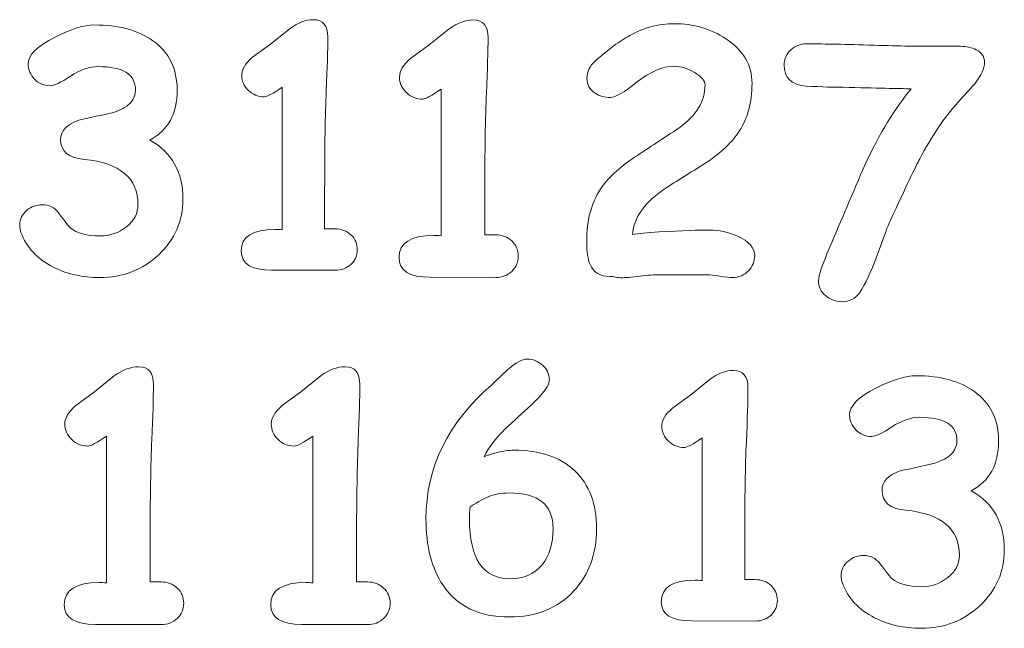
# Model space of a CAD drawing. Header units: millimetres. Extents: x -811 to 1340, y -192 to 870.
# Tile 556 of 656: x 494 to 552, y 373 to 408. Entities that reach past the tile are written whole.
import ezdxf

# ---------------------------------------------------------------- set-up
doc = ezdxf.new("R2010")
doc.units = ezdxf.units.MM
doc.header["$MEASUREMENT"] = 0
doc.layers.add('layer 1', color=7, linetype='Continuous')

msp = doc.modelspace()

# ---------------------------------------------------------------- linework, layer by layer
at = {"layer": 'layer 1', "color": 175, "lineweight": 9}
for points, knots in [([(512.8686, 393.8195), (512.8686, 393.8195), (509.1585, 393.8291), (509.1585, 393.8291), (509.1585, 393.8291), (507.9812, 393.8291), (507.3911, 394.1991), (507.3911, 394.9425), (507.3911, 394.9425), (507.3911, 395.7752), (508.0483, 396.1931), (509.3625, 396.1931), (509.3625, 396.1931), (509.487, 396.1931), (509.6242, 396.1898), (509.7741, 396.1835), (509.7741, 396.1835), (509.7741, 396.1835), (509.7741, 404.4746), (509.7741, 404.4746), (509.7741, 404.4746), (509.2319, 404.1014), (508.8809, 403.9131), (508.7182, 403.9131), (508.7182, 403.9131), (508.3705, 403.9131), (508.0675, 404.0375), (507.809, 404.2863), (507.809, 404.2863), (507.5507, 404.5351), (507.4198, 404.8256), (507.4198, 405.1573), (507.4198, 405.1573), (507.4198, 405.4987), (507.6272, 405.8495), (508.0452, 406.2132), (508.0452, 406.2132), (508.0452, 406.2132), (509.1011, 406.9788), (509.1011, 406.9788), (509.1011, 406.9788), (509.1011, 406.9788), (510.2399, 407.8944), (510.2399, 407.8944), (510.2399, 407.8944), (510.7057, 408.2293), (511.1586, 408.3984), (511.5957, 408.3984), (511.5957, 408.3984), (512.1539, 408.3984), (512.4347, 408.0635), (512.4347, 407.3904), (512.4347, 407.3904), (512.4347, 406.6471), (512.4028, 405.6039), (512.3422, 404.2577), (512.3422, 404.2577), (512.2816, 402.9115), (512.2496, 400.9909), (512.2496, 398.4931), (512.2496, 398.4931), (512.2496, 398.4931), (512.2496, 396.2314), (512.2496, 396.2314), (512.2496, 396.2314), (512.2496, 396.2314), (512.8653, 396.2314), (512.8653, 396.2314), (512.8653, 396.2314), (513.229, 396.2314), (513.5321, 396.1165), (513.7777, 395.8868), (513.7777, 395.8868), (514.0234, 395.6538), (514.1477, 395.3667), (514.1477, 395.0255), (514.1477, 395.0255), (514.1477, 394.6841), (514.0234, 394.397), (513.7777, 394.1642), (513.7777, 394.1642), (513.5321, 393.9345), (513.229, 393.8195), (512.8686, 393.8195)], [0, 0, 0, 0, 0.0454545, 0.0454545, 0.0454545, 0.0454545, 0.0909091, 0.0909091, 0.0909091, 0.0909091, 0.1363636, 0.1363636, 0.1363636, 0.1363636, 0.1818182, 0.1818182, 0.1818182, 0.1818182, 0.2272727, 0.2272727, 0.2272727, 0.2272727, 0.2727273, 0.2727273, 0.2727273, 0.2727273, 0.3181818, 0.3181818, 0.3181818, 0.3181818, 0.3636364, 0.3636364, 0.3636364, 0.3636364, 0.4090909, 0.4090909, 0.4090909, 0.4090909, 0.4545455, 0.4545455, 0.4545455, 0.4545455, 0.5, 0.5, 0.5, 0.5, 0.5454545, 0.5454545, 0.5454545, 0.5454545, 0.5909091, 0.5909091, 0.5909091, 0.5909091, 0.6363636, 0.6363636, 0.6363636, 0.6363636, 0.6818182, 0.6818182, 0.6818182, 0.6818182, 0.7272727, 0.7272727, 0.7272727, 0.7272727, 0.7727273, 0.7727273, 0.7727273, 0.7727273, 0.8181818, 0.8181818, 0.8181818, 0.8181818, 0.8636364, 0.8636364, 0.8636364, 0.8636364, 0.9090909, 0.9090909, 0.9090909, 0.9090909, 1, 1, 1, 1]), ([(522.2085, 393.4032), (522.2085, 393.4032), (518.3953, 393.4132), (518.3953, 393.4132), (518.3953, 393.4132), (517.1854, 393.4132), (516.5788, 393.7934), (516.5788, 394.5574), (516.5788, 394.5574), (516.5788, 395.4132), (517.2543, 395.8428), (518.6051, 395.8428), (518.6051, 395.8428), (518.733, 395.8428), (518.874, 395.8393), (519.0281, 395.8328), (519.0281, 395.8328), (519.0281, 395.8328), (519.0281, 404.3542), (519.0281, 404.3542), (519.0281, 404.3542), (518.4708, 403.9706), (518.11, 403.7772), (517.9429, 403.7772), (517.9429, 403.7772), (517.5855, 403.7772), (517.274, 403.905), (517.0084, 404.1607), (517.0084, 404.1607), (516.7429, 404.4164), (516.6084, 404.7149), (516.6084, 405.0559), (516.6084, 405.0559), (516.6084, 405.4067), (516.8216, 405.7673), (517.2511, 406.1411), (517.2511, 406.1411), (517.2511, 406.1411), (518.3363, 406.928), (518.3363, 406.928), (518.3363, 406.928), (518.3363, 406.928), (519.5067, 407.869), (519.5067, 407.869), (519.5067, 407.869), (519.9855, 408.2132), (520.451, 408.387), (520.9002, 408.387), (520.9002, 408.387), (521.474, 408.387), (521.7625, 408.0428), (521.7625, 407.351), (521.7625, 407.351), (521.7625, 406.587), (521.7297, 405.5148), (521.6674, 404.1313), (521.6674, 404.1313), (521.6052, 402.7477), (521.5723, 400.7738), (521.5723, 398.2067), (521.5723, 398.2067), (521.5723, 398.2067), (521.5723, 395.8821), (521.5723, 395.8821), (521.5723, 395.8821), (521.5723, 395.8821), (522.2051, 395.8821), (522.2051, 395.8821), (522.2051, 395.8821), (522.5789, 395.8821), (522.8904, 395.7641), (523.1429, 395.528), (523.1429, 395.528), (523.3953, 395.2885), (523.5231, 394.9934), (523.5231, 394.6427), (523.5231, 394.6427), (523.5231, 394.2919), (523.3953, 393.9968), (523.1429, 393.7575), (523.1429, 393.7575), (522.8904, 393.5214), (522.5789, 393.4032), (522.2085, 393.4032)], [0, 0, 0, 0, 0.0454545, 0.0454545, 0.0454545, 0.0454545, 0.0909091, 0.0909091, 0.0909091, 0.0909091, 0.1363636, 0.1363636, 0.1363636, 0.1363636, 0.1818182, 0.1818182, 0.1818182, 0.1818182, 0.2272727, 0.2272727, 0.2272727, 0.2272727, 0.2727273, 0.2727273, 0.2727273, 0.2727273, 0.3181818, 0.3181818, 0.3181818, 0.3181818, 0.3636364, 0.3636364, 0.3636364, 0.3636364, 0.4090909, 0.4090909, 0.4090909, 0.4090909, 0.4545455, 0.4545455, 0.4545455, 0.4545455, 0.5, 0.5, 0.5, 0.5, 0.5454545, 0.5454545, 0.5454545, 0.5454545, 0.5909091, 0.5909091, 0.5909091, 0.5909091, 0.6363636, 0.6363636, 0.6363636, 0.6363636, 0.6818182, 0.6818182, 0.6818182, 0.6818182, 0.7272727, 0.7272727, 0.7272727, 0.7272727, 0.7727273, 0.7727273, 0.7727273, 0.7727273, 0.8181818, 0.8181818, 0.8181818, 0.8181818, 0.8636364, 0.8636364, 0.8636364, 0.8636364, 0.9090909, 0.9090909, 0.9090909, 0.9090909, 1, 1, 1, 1]), ([(535.9986, 393.3935), (535.8412, 393.3935), (535.5922, 393.4197), (535.2543, 393.4754), (535.2543, 393.4754), (534.9199, 393.5279), (534.6773, 393.5541), (534.5299, 393.5541), (534.5299, 393.5541), (534.5299, 393.5541), (531.7068, 393.564), (531.7068, 393.564), (531.7068, 393.564), (531.461, 393.564), (531.0937, 393.5344), (530.6019, 393.4754), (530.6019, 393.4754), (530.1068, 393.4164), (529.7363, 393.387), (529.4871, 393.387), (529.4871, 393.387), (529.4151, 393.387), (529.3133, 393.4), (529.179, 393.4263), (529.179, 393.4263), (529.0445, 393.4525), (528.9429, 393.4624), (528.8707, 393.4624), (528.8707, 393.4624), (528.2937, 393.4624), (527.9035, 393.6985), (527.7002, 394.164), (527.7002, 394.164), (527.5724, 394.459), (527.5068, 394.9148), (527.5068, 395.528), (527.5068, 395.528), (527.5068, 396.7246), (527.7723, 397.7279), (528.3035, 398.5344), (528.3035, 398.5344), (528.7134, 399.1542), (529.3757, 399.7772), (530.2937, 400.3968), (530.2937, 400.3968), (531.1592, 400.9673), (532.0183, 401.5345), (532.8774, 402.0951), (532.8774, 402.0951), (533.8904, 402.8329), (534.3954, 403.6689), (534.3954, 404.6034), (534.3954, 404.6034), (534.3954, 404.846), (534.192, 405.0887), (533.7888, 405.328), (533.7888, 405.328), (533.3855, 405.5673), (532.992, 405.6886), (532.6085, 405.6886), (532.6085, 405.6886), (531.9297, 405.6886), (531.2117, 405.387), (530.451, 404.7805), (530.451, 404.7805), (529.6937, 404.1739), (529.1723, 403.8723), (528.8904, 403.8723), (528.8904, 403.8723), (528.5495, 403.8723), (528.2544, 403.9542), (527.9987, 404.1214), (527.9987, 404.1214), (527.6772, 404.328), (527.5166, 404.6132), (527.5166, 404.9772), (527.5166, 404.9772), (527.5166, 405.3674), (527.6772, 405.705), (527.9987, 405.987), (527.9987, 405.987), (528.7724, 406.6722), (529.4477, 407.1706), (530.0249, 407.4853), (530.0249, 407.4853), (530.8576, 407.9412), (531.7167, 408.1673), (532.6085, 408.1673), (532.6085, 408.1673), (533.7166, 408.1673), (534.7167, 407.8755), (535.6052, 407.292), (535.6052, 407.292), (536.6249, 406.6264), (537.1331, 405.7576), (537.1331, 404.6821), (537.1331, 404.6821), (537.1331, 403.5936), (536.8839, 402.6656), (536.3823, 401.9051), (536.3823, 401.9051), (535.9921, 401.2952), (535.3758, 400.705), (534.5299, 400.1279), (534.5299, 400.1279), (533.7298, 399.6231), (532.9297, 399.1181), (532.1298, 398.6198), (532.1298, 398.6198), (530.9134, 397.8262), (530.2576, 396.9213), (530.1691, 395.9018), (530.1691, 395.9018), (530.52, 395.9476), (531.0412, 395.9967), (531.7265, 396.0557), (531.7265, 396.0557), (533.0904, 396.1247), (534.0675, 396.1608), (534.6544, 396.1608), (534.6544, 396.1608), (535.2052, 396.1608), (535.7495, 396.0427), (536.2872, 395.8067), (536.2872, 395.8067), (536.9528, 395.5116), (537.2872, 395.1311), (537.2872, 394.6722), (537.2872, 394.6722), (537.2872, 394.3378), (537.1692, 394.0459), (536.9331, 393.7968), (536.9331, 393.7968), (536.6806, 393.5279), (536.3724, 393.3935), (535.9986, 393.3935)], [0, 0, 0, 0, 0.0285714, 0.0285714, 0.0285714, 0.0285714, 0.0571429, 0.0571429, 0.0571429, 0.0571429, 0.0857143, 0.0857143, 0.0857143, 0.0857143, 0.1142857, 0.1142857, 0.1142857, 0.1142857, 0.1428571, 0.1428571, 0.1428571, 0.1428571, 0.1714286, 0.1714286, 0.1714286, 0.1714286, 0.2, 0.2, 0.2, 0.2, 0.2285714, 0.2285714, 0.2285714, 0.2285714, 0.2571429, 0.2571429, 0.2571429, 0.2571429, 0.2857143, 0.2857143, 0.2857143, 0.2857143, 0.3142857, 0.3142857, 0.3142857, 0.3142857, 0.3428571, 0.3428571, 0.3428571, 0.3428571, 0.3714286, 0.3714286, 0.3714286, 0.3714286, 0.4, 0.4, 0.4, 0.4, 0.4285714, 0.4285714, 0.4285714, 0.4285714, 0.4571429, 0.4571429, 0.4571429, 0.4571429, 0.4857143, 0.4857143, 0.4857143, 0.4857143, 0.5142857, 0.5142857, 0.5142857, 0.5142857, 0.5428571, 0.5428571, 0.5428571, 0.5428571, 0.5714286, 0.5714286, 0.5714286, 0.5714286, 0.6, 0.6, 0.6, 0.6, 0.6285714, 0.6285714, 0.6285714, 0.6285714, 0.6571429, 0.6571429, 0.6571429, 0.6571429, 0.6857143, 0.6857143, 0.6857143, 0.6857143, 0.7142857, 0.7142857, 0.7142857, 0.7142857, 0.7428571, 0.7428571, 0.7428571, 0.7428571, 0.7714286, 0.7714286, 0.7714286, 0.7714286, 0.8, 0.8, 0.8, 0.8, 0.8285714, 0.8285714, 0.8285714, 0.8285714, 0.8571429, 0.8571429, 0.8571429, 0.8571429, 0.8857143, 0.8857143, 0.8857143, 0.8857143, 0.9142857, 0.9142857, 0.9142857, 0.9142857, 0.9428571, 0.9428571, 0.9428571, 0.9428571, 1, 1, 1, 1]), ([(502.0732, 401.3994), (503.3557, 400.6815), (503.9968, 399.5362), (503.9968, 397.9604), (503.9968, 397.9604), (503.9968, 396.6874), (503.5279, 395.6092), (502.5869, 394.7256), (502.5869, 394.7256), (501.6458, 393.842), (500.5005, 393.3984), (499.1575, 393.3984), (499.1575, 393.3984), (498.1526, 393.3984), (497.2498, 393.5995), (496.4459, 394.0046), (496.4459, 394.0046), (495.5175, 394.4799), (494.8923, 395.153), (494.5669, 396.024), (494.5669, 396.024), (494.519, 396.1548), (494.4935, 396.2951), (494.4935, 396.4451), (494.4935, 396.4451), (494.4935, 396.7928), (494.6338, 397.0831), (494.9146, 397.3128), (494.9146, 397.3128), (495.1763, 397.5265), (495.476, 397.6318), (495.8111, 397.6318), (495.8111, 397.6318), (496.2034, 397.6318), (496.5193, 397.4755), (496.7553, 397.166), (496.7553, 397.166), (497.1541, 396.63), (497.3838, 396.3366), (497.4475, 396.2855), (497.4475, 396.2855), (497.8335, 395.9761), (498.4014, 395.8198), (499.1575, 395.8198), (499.1575, 395.8198), (499.7476, 395.8198), (500.2677, 395.9984), (500.7143, 396.3526), (500.7143, 396.3526), (501.1577, 396.7066), (501.381, 397.1342), (501.381, 397.635), (501.381, 397.635), (501.381, 399.1854), (500.3378, 400.0659), (498.2514, 400.2701), (498.2514, 400.2701), (497.3358, 400.3561), (496.8765, 400.7421), (496.8765, 401.4185), (496.8765, 401.4185), (496.8765, 401.9385), (497.2306, 402.3148), (497.942, 402.551), (497.942, 402.551), (498.6151, 402.7009), (499.285, 402.8541), (499.9518, 403.0072), (499.9518, 403.0072), (500.3729, 403.1379), (500.692, 403.3101), (500.9025, 403.524), (500.9025, 403.524), (501.1162, 403.7345), (501.2247, 403.9865), (501.2311, 404.28), (501.2311, 404.28), (501.2565, 405.2084), (500.5292, 405.6709), (499.0522, 405.6709), (499.0522, 405.6709), (498.5673, 405.6709), (498.0346, 405.4858), (497.454, 405.1158), (497.454, 405.1158), (496.8765, 404.7425), (496.481, 404.5576), (496.2673, 404.5576), (496.2673, 404.5576), (495.9131, 404.5576), (495.61, 404.6851), (495.3612, 404.9404), (495.3612, 404.9404), (495.1124, 405.1956), (494.988, 405.4858), (494.988, 405.8112), (494.988, 405.8112), (494.988, 406.3408), (495.5111, 406.8671), (496.5576, 407.3904), (496.5576, 407.3904), (497.4923, 407.8593), (498.2546, 408.0921), (498.8385, 408.0921), (498.8385, 408.0921), (500.2549, 408.0921), (501.3905, 407.7859), (502.2518, 407.1766), (502.2518, 407.1766), (503.1929, 406.5035), (503.6619, 405.5433), (503.6619, 404.296), (503.6619, 404.296), (503.6619, 403.6132), (503.5311, 403.0263), (503.2663, 402.5445), (503.2663, 402.5445), (503.0015, 402.0628), (502.6029, 401.68), (502.0732, 401.3994)], [0, 0, 0, 0, 0.0322581, 0.0322581, 0.0322581, 0.0322581, 0.0645161, 0.0645161, 0.0645161, 0.0645161, 0.0967742, 0.0967742, 0.0967742, 0.0967742, 0.1290323, 0.1290323, 0.1290323, 0.1290323, 0.1612903, 0.1612903, 0.1612903, 0.1612903, 0.1935484, 0.1935484, 0.1935484, 0.1935484, 0.2258065, 0.2258065, 0.2258065, 0.2258065, 0.2580645, 0.2580645, 0.2580645, 0.2580645, 0.2903226, 0.2903226, 0.2903226, 0.2903226, 0.3225806, 0.3225806, 0.3225806, 0.3225806, 0.3548387, 0.3548387, 0.3548387, 0.3548387, 0.3870968, 0.3870968, 0.3870968, 0.3870968, 0.4193548, 0.4193548, 0.4193548, 0.4193548, 0.4516129, 0.4516129, 0.4516129, 0.4516129, 0.483871, 0.483871, 0.483871, 0.483871, 0.516129, 0.516129, 0.516129, 0.516129, 0.5483871, 0.5483871, 0.5483871, 0.5483871, 0.5806452, 0.5806452, 0.5806452, 0.5806452, 0.6129032, 0.6129032, 0.6129032, 0.6129032, 0.6451613, 0.6451613, 0.6451613, 0.6451613, 0.6774194, 0.6774194, 0.6774194, 0.6774194, 0.7096774, 0.7096774, 0.7096774, 0.7096774, 0.7419355, 0.7419355, 0.7419355, 0.7419355, 0.7741935, 0.7741935, 0.7741935, 0.7741935, 0.8064516, 0.8064516, 0.8064516, 0.8064516, 0.8387097, 0.8387097, 0.8387097, 0.8387097, 0.8709677, 0.8709677, 0.8709677, 0.8709677, 0.9032258, 0.9032258, 0.9032258, 0.9032258, 0.9354839, 0.9354839, 0.9354839, 0.9354839, 1, 1, 1, 1]), ([(546.4064, 404.3821), (545.694, 404.3885), (544.37, 404.4177), (542.4344, 404.4666), (542.4344, 404.4666), (541.9497, 404.4666), (541.2275, 404.4893), (540.2711, 404.5348), (540.2711, 404.5348), (539.4252, 404.6032), (539.0024, 405.0131), (539.0024, 405.7645), (539.0024, 405.7645), (539.0024, 406.1126), (539.1292, 406.4054), (539.3829, 406.6428), (539.3829, 406.6428), (539.6367, 406.8771), (539.9489, 406.9942), (540.3166, 406.9942), (540.3166, 406.9942), (541.1168, 406.9942), (542.3205, 406.9714), (543.9243, 406.9227), (543.9243, 406.9227), (545.528, 406.8738), (546.7317, 406.8511), (547.532, 406.8511), (547.532, 406.8511), (547.532, 406.8511), (549.2756, 406.8511), (549.2756, 406.8511), (549.2756, 406.8511), (549.6205, 406.8511), (549.9229, 406.7829), (550.1833, 406.6494), (550.1833, 406.6494), (550.5053, 406.4867), (550.6679, 406.2428), (550.6679, 405.9174), (550.6679, 405.9174), (550.6679, 405.5693), (550.4761, 405.153), (550.0954, 404.6682), (550.0954, 404.6682), (549.7766, 404.3137), (549.4577, 403.9559), (549.1325, 403.6013), (549.1325, 403.6013), (548.3256, 402.7067), (547.5807, 401.607), (546.8943, 400.3027), (546.8943, 400.3027), (546.6764, 399.896), (546.1071, 398.7054), (545.1865, 396.7308), (545.1865, 396.7308), (545.066, 396.4704), (544.7962, 395.758), (544.3764, 394.5966), (544.3764, 394.5966), (544.0577, 393.7183), (543.7356, 393.0319), (543.4037, 392.5375), (543.4037, 392.5375), (543.15, 392.1763), (542.7987, 391.9942), (542.3465, 391.9942), (542.3465, 391.9942), (541.9984, 391.9942), (541.6861, 392.1113), (541.4128, 392.3455), (541.4128, 392.3455), (541.1396, 392.583), (541.003, 392.8725), (541.003, 393.2239), (541.003, 393.2239), (541.003, 393.4971), (541.2144, 394.1314), (541.6406, 395.1302), (541.6406, 395.1302), (542.327, 396.7308), (543.0101, 398.3313), (543.6901, 399.9318), (543.6901, 399.9318), (544.5684, 401.799), (545.4727, 403.2824), (546.4064, 404.3821)], [0, 0, 0, 0, 0.0434783, 0.0434783, 0.0434783, 0.0434783, 0.0869565, 0.0869565, 0.0869565, 0.0869565, 0.1304348, 0.1304348, 0.1304348, 0.1304348, 0.173913, 0.173913, 0.173913, 0.173913, 0.2173913, 0.2173913, 0.2173913, 0.2173913, 0.2608696, 0.2608696, 0.2608696, 0.2608696, 0.3043478, 0.3043478, 0.3043478, 0.3043478, 0.3478261, 0.3478261, 0.3478261, 0.3478261, 0.3913043, 0.3913043, 0.3913043, 0.3913043, 0.4347826, 0.4347826, 0.4347826, 0.4347826, 0.4782609, 0.4782609, 0.4782609, 0.4782609, 0.5217391, 0.5217391, 0.5217391, 0.5217391, 0.5652174, 0.5652174, 0.5652174, 0.5652174, 0.6086957, 0.6086957, 0.6086957, 0.6086957, 0.6521739, 0.6521739, 0.6521739, 0.6521739, 0.6956522, 0.6956522, 0.6956522, 0.6956522, 0.7391304, 0.7391304, 0.7391304, 0.7391304, 0.7826087, 0.7826087, 0.7826087, 0.7826087, 0.826087, 0.826087, 0.826087, 0.826087, 0.8695652, 0.8695652, 0.8695652, 0.8695652, 0.9130435, 0.9130435, 0.9130435, 0.9130435, 1, 1, 1, 1]), ([(502.7267, 373.2097), (502.7267, 373.2097), (498.9094, 373.2196), (498.9094, 373.2196), (498.9094, 373.2196), (497.6982, 373.2196), (497.0909, 373.6003), (497.0909, 374.3651), (497.0909, 374.3651), (497.0909, 375.2219), (497.7672, 375.6519), (499.1194, 375.6519), (499.1194, 375.6519), (499.2474, 375.6519), (499.3886, 375.6484), (499.5428, 375.6419), (499.5428, 375.6419), (499.5428, 375.6419), (499.5428, 384.1725), (499.5428, 384.1725), (499.5428, 384.1725), (498.9849, 383.7886), (498.6238, 383.5949), (498.4564, 383.5949), (498.4564, 383.5949), (498.0987, 383.5949), (497.7869, 383.7228), (497.5209, 383.9788), (497.5209, 383.9788), (497.2551, 384.2349), (497.1205, 384.5337), (497.1205, 384.875), (497.1205, 384.875), (497.1205, 385.2262), (497.3339, 385.5872), (497.7639, 385.9614), (497.7639, 385.9614), (497.7639, 385.9614), (498.8503, 386.7491), (498.8503, 386.7491), (498.8503, 386.7491), (498.8503, 386.7491), (500.022, 387.6912), (500.022, 387.6912), (500.022, 387.6912), (500.5013, 388.0357), (500.9673, 388.2097), (501.417, 388.2097), (501.417, 388.2097), (501.9914, 388.2097), (502.2802, 387.8651), (502.2802, 387.1726), (502.2802, 387.1726), (502.2802, 386.4078), (502.2474, 385.3344), (502.185, 383.9494), (502.185, 383.9494), (502.1227, 382.5643), (502.0898, 380.5883), (502.0898, 378.0183), (502.0898, 378.0183), (502.0898, 378.0183), (502.0898, 375.6912), (502.0898, 375.6912), (502.0898, 375.6912), (502.0898, 375.6912), (502.7233, 375.6912), (502.7233, 375.6912), (502.7233, 375.6912), (503.0975, 375.6912), (503.4093, 375.5731), (503.6621, 375.3368), (503.6621, 375.3368), (503.9148, 375.097), (504.0427, 374.8016), (504.0427, 374.4506), (504.0427, 374.4506), (504.0427, 374.0993), (503.9148, 373.8039), (503.6621, 373.5643), (503.6621, 373.5643), (503.4093, 373.328), (503.0975, 373.2097), (502.7267, 373.2097)], [0, 0, 0, 0, 0.0454545, 0.0454545, 0.0454545, 0.0454545, 0.0909091, 0.0909091, 0.0909091, 0.0909091, 0.1363636, 0.1363636, 0.1363636, 0.1363636, 0.1818182, 0.1818182, 0.1818182, 0.1818182, 0.2272727, 0.2272727, 0.2272727, 0.2272727, 0.2727273, 0.2727273, 0.2727273, 0.2727273, 0.3181818, 0.3181818, 0.3181818, 0.3181818, 0.3636364, 0.3636364, 0.3636364, 0.3636364, 0.4090909, 0.4090909, 0.4090909, 0.4090909, 0.4545455, 0.4545455, 0.4545455, 0.4545455, 0.5, 0.5, 0.5, 0.5, 0.5454545, 0.5454545, 0.5454545, 0.5454545, 0.5909091, 0.5909091, 0.5909091, 0.5909091, 0.6363636, 0.6363636, 0.6363636, 0.6363636, 0.6818182, 0.6818182, 0.6818182, 0.6818182, 0.7272727, 0.7272727, 0.7272727, 0.7272727, 0.7727273, 0.7727273, 0.7727273, 0.7727273, 0.8181818, 0.8181818, 0.8181818, 0.8181818, 0.8636364, 0.8636364, 0.8636364, 0.8636364, 0.9090909, 0.9090909, 0.9090909, 0.9090909, 1, 1, 1, 1]), ([(514.7463, 373.2097), (514.7463, 373.2097), (510.929, 373.2196), (510.929, 373.2196), (510.929, 373.2196), (509.7177, 373.2196), (509.1105, 373.6003), (509.1105, 374.3651), (509.1105, 374.3651), (509.1105, 375.2219), (509.7867, 375.6519), (511.1389, 375.6519), (511.1389, 375.6519), (511.267, 375.6519), (511.4081, 375.6484), (511.5624, 375.6419), (511.5624, 375.6419), (511.5624, 375.6419), (511.5624, 384.1725), (511.5624, 384.1725), (511.5624, 384.1725), (511.0045, 383.7886), (510.6433, 383.5949), (510.476, 383.5949), (510.476, 383.5949), (510.1183, 383.5949), (509.8064, 383.7228), (509.5405, 383.9788), (509.5405, 383.9788), (509.2747, 384.2349), (509.1401, 384.5337), (509.1401, 384.875), (509.1401, 384.875), (509.1401, 385.2262), (509.3535, 385.5872), (509.7835, 385.9614), (509.7835, 385.9614), (509.7835, 385.9614), (510.8699, 386.7491), (510.8699, 386.7491), (510.8699, 386.7491), (510.8699, 386.7491), (512.0416, 387.6912), (512.0416, 387.6912), (512.0416, 387.6912), (512.5209, 388.0357), (512.9869, 388.2097), (513.4366, 388.2097), (513.4366, 388.2097), (514.0109, 388.2097), (514.2998, 387.8651), (514.2998, 387.1726), (514.2998, 387.1726), (514.2998, 386.4078), (514.267, 385.3344), (514.2046, 383.9494), (514.2046, 383.9494), (514.1423, 382.5643), (514.1094, 380.5883), (514.1094, 378.0183), (514.1094, 378.0183), (514.1094, 378.0183), (514.1094, 375.6912), (514.1094, 375.6912), (514.1094, 375.6912), (514.1094, 375.6912), (514.7429, 375.6912), (514.7429, 375.6912), (514.7429, 375.6912), (515.117, 375.6912), (515.4289, 375.5731), (515.6816, 375.3368), (515.6816, 375.3368), (515.9344, 375.097), (516.0623, 374.8016), (516.0623, 374.4506), (516.0623, 374.4506), (516.0623, 374.0993), (515.9344, 373.8039), (515.6816, 373.5643), (515.6816, 373.5643), (515.4289, 373.328), (515.117, 373.2097), (514.7463, 373.2097)], [0, 0, 0, 0, 0.0454545, 0.0454545, 0.0454545, 0.0454545, 0.0909091, 0.0909091, 0.0909091, 0.0909091, 0.1363636, 0.1363636, 0.1363636, 0.1363636, 0.1818182, 0.1818182, 0.1818182, 0.1818182, 0.2272727, 0.2272727, 0.2272727, 0.2272727, 0.2727273, 0.2727273, 0.2727273, 0.2727273, 0.3181818, 0.3181818, 0.3181818, 0.3181818, 0.3636364, 0.3636364, 0.3636364, 0.3636364, 0.4090909, 0.4090909, 0.4090909, 0.4090909, 0.4545455, 0.4545455, 0.4545455, 0.4545455, 0.5, 0.5, 0.5, 0.5, 0.5454545, 0.5454545, 0.5454545, 0.5454545, 0.5909091, 0.5909091, 0.5909091, 0.5909091, 0.6363636, 0.6363636, 0.6363636, 0.6363636, 0.6818182, 0.6818182, 0.6818182, 0.6818182, 0.7272727, 0.7272727, 0.7272727, 0.7272727, 0.7727273, 0.7727273, 0.7727273, 0.7727273, 0.8181818, 0.8181818, 0.8181818, 0.8181818, 0.8636364, 0.8636364, 0.8636364, 0.8636364, 0.9090909, 0.9090909, 0.9090909, 0.9090909, 1, 1, 1, 1]), ([(522.9946, 373.6512), (521.2556, 373.6512), (519.9726, 374.2643), (519.1424, 375.494), (519.1424, 375.494), (518.4789, 376.4782), (518.1486, 377.7675), (518.1486, 379.365), (518.1486, 379.365), (518.1486, 382.3555), (519.419, 384.9468), (521.9631, 387.1386), (521.9631, 387.1386), (522.2807, 387.4467), (522.6014, 387.7518), (522.9191, 388.0536), (522.9191, 388.0536), (523.3688, 388.453), (523.7398, 388.6512), (524.0354, 388.6512), (524.0354, 388.6512), (524.3719, 388.6512), (524.6707, 388.5348), (524.9284, 388.3053), (524.9284, 388.3053), (525.1864, 388.0756), (525.3216, 387.7959), (525.3342, 387.4719), (525.3342, 387.4719), (525.3468, 387.1637), (524.9977, 386.67), (524.2838, 385.9877), (524.2838, 385.9877), (523.7744, 385.5222), (523.2681, 385.0568), (522.7619, 384.5977), (522.7619, 384.5977), (522.199, 384.0443), (521.7901, 383.5034), (521.5386, 382.975), (521.5386, 382.975), (521.8687, 383.104), (522.177, 383.1983), (522.4631, 383.2612), (522.4631, 383.2612), (522.7493, 383.3209), (523.0134, 383.3524), (523.2525, 383.3524), (523.2525, 383.3524), (524.787, 383.3524), (525.9757, 382.9531), (526.8185, 382.1511), (526.8185, 382.1511), (527.6581, 381.3493), (528.0794, 380.233), (528.0794, 378.8021), (528.0794, 378.8021), (528.0794, 377.3147), (527.633, 376.0945), (526.743, 375.1449), (526.743, 375.1449), (525.8028, 374.148), (524.5544, 373.6512), (522.9946, 373.6512)], [0, 0, 0, 0, 0.0588235, 0.0588235, 0.0588235, 0.0588235, 0.1176471, 0.1176471, 0.1176471, 0.1176471, 0.1764706, 0.1764706, 0.1764706, 0.1764706, 0.2352941, 0.2352941, 0.2352941, 0.2352941, 0.2941176, 0.2941176, 0.2941176, 0.2941176, 0.3529412, 0.3529412, 0.3529412, 0.3529412, 0.4117647, 0.4117647, 0.4117647, 0.4117647, 0.4705882, 0.4705882, 0.4705882, 0.4705882, 0.5294118, 0.5294118, 0.5294118, 0.5294118, 0.5882353, 0.5882353, 0.5882353, 0.5882353, 0.6470588, 0.6470588, 0.6470588, 0.6470588, 0.7058824, 0.7058824, 0.7058824, 0.7058824, 0.7647059, 0.7647059, 0.7647059, 0.7647059, 0.8235294, 0.8235294, 0.8235294, 0.8235294, 0.8823529, 0.8823529, 0.8823529, 0.8823529, 1, 1, 1, 1]), ([(537.3276, 373.4153), (537.3276, 373.4153), (533.6175, 373.4249), (533.6175, 373.4249), (533.6175, 373.4249), (532.4403, 373.4249), (531.8501, 373.7949), (531.8501, 374.5383), (531.8501, 374.5383), (531.8501, 375.371), (532.5073, 375.7889), (533.8216, 375.7889), (533.8216, 375.7889), (533.9461, 375.7889), (534.0832, 375.7856), (534.2332, 375.7793), (534.2332, 375.7793), (534.2332, 375.7793), (534.2332, 384.0704), (534.2332, 384.0704), (534.2332, 384.0704), (533.6909, 383.6972), (533.3399, 383.5089), (533.1773, 383.5089), (533.1773, 383.5089), (532.8296, 383.5089), (532.5265, 383.6333), (532.268, 383.8821), (532.268, 383.8821), (532.0097, 384.1309), (531.8789, 384.4214), (531.8789, 384.7531), (531.8789, 384.7531), (531.8789, 385.0945), (532.0862, 385.4453), (532.5042, 385.809), (532.5042, 385.809), (532.5042, 385.809), (533.5601, 386.5746), (533.5601, 386.5746), (533.5601, 386.5746), (533.5601, 386.5746), (534.6989, 387.4902), (534.6989, 387.4902), (534.6989, 387.4902), (535.1647, 387.8251), (535.6176, 387.9942), (536.0547, 387.9942), (536.0547, 387.9942), (536.6129, 387.9942), (536.8937, 387.6593), (536.8937, 386.9862), (536.8937, 386.9862), (536.8937, 386.2429), (536.8618, 385.1997), (536.8012, 383.8535), (536.8012, 383.8535), (536.7406, 382.5073), (536.7087, 380.5867), (536.7087, 378.0889), (536.7087, 378.0889), (536.7087, 378.0889), (536.7087, 375.8272), (536.7087, 375.8272), (536.7087, 375.8272), (536.7087, 375.8272), (537.3243, 375.8272), (537.3243, 375.8272), (537.3243, 375.8272), (537.688, 375.8272), (537.9911, 375.7123), (538.2367, 375.4826), (538.2367, 375.4826), (538.4824, 375.2496), (538.6067, 374.9625), (538.6067, 374.6213), (538.6067, 374.6213), (538.6067, 374.2799), (538.4824, 373.9928), (538.2367, 373.76), (538.2367, 373.76), (537.9911, 373.5303), (537.688, 373.4153), (537.3276, 373.4153)], [0, 0, 0, 0, 0.0454545, 0.0454545, 0.0454545, 0.0454545, 0.0909091, 0.0909091, 0.0909091, 0.0909091, 0.1363636, 0.1363636, 0.1363636, 0.1363636, 0.1818182, 0.1818182, 0.1818182, 0.1818182, 0.2272727, 0.2272727, 0.2272727, 0.2272727, 0.2727273, 0.2727273, 0.2727273, 0.2727273, 0.3181818, 0.3181818, 0.3181818, 0.3181818, 0.3636364, 0.3636364, 0.3636364, 0.3636364, 0.4090909, 0.4090909, 0.4090909, 0.4090909, 0.4545455, 0.4545455, 0.4545455, 0.4545455, 0.5, 0.5, 0.5, 0.5, 0.5454545, 0.5454545, 0.5454545, 0.5454545, 0.5909091, 0.5909091, 0.5909091, 0.5909091, 0.6363636, 0.6363636, 0.6363636, 0.6363636, 0.6818182, 0.6818182, 0.6818182, 0.6818182, 0.7272727, 0.7272727, 0.7272727, 0.7272727, 0.7727273, 0.7727273, 0.7727273, 0.7727273, 0.8181818, 0.8181818, 0.8181818, 0.8181818, 0.8636364, 0.8636364, 0.8636364, 0.8636364, 0.9090909, 0.9090909, 0.9090909, 0.9090909, 1, 1, 1, 1]), ([(549.8966, 380.9952), (551.179, 380.2773), (551.8202, 379.132), (551.8202, 377.5562), (551.8202, 377.5562), (551.8202, 376.2832), (551.3513, 375.205), (550.4102, 374.3214), (550.4102, 374.3214), (549.4692, 373.4378), (548.3239, 372.9942), (546.9809, 372.9942), (546.9809, 372.9942), (545.9759, 372.9942), (545.0731, 373.1953), (544.2692, 373.6004), (544.2692, 373.6004), (543.3408, 374.0757), (542.7157, 374.7488), (542.3903, 375.6198), (542.3903, 375.6198), (542.3424, 375.7506), (542.3169, 375.8909), (542.3169, 376.0409), (542.3169, 376.0409), (542.3169, 376.3886), (542.4572, 376.6789), (542.738, 376.9086), (542.738, 376.9086), (542.9996, 377.1223), (543.2994, 377.2276), (543.6344, 377.2276), (543.6344, 377.2276), (544.0267, 377.2276), (544.3426, 377.0713), (544.5787, 376.7618), (544.5787, 376.7618), (544.9774, 376.2258), (545.2071, 375.9324), (545.2709, 375.8813), (545.2709, 375.8813), (545.6569, 375.5719), (546.2248, 375.4156), (546.9809, 375.4156), (546.9809, 375.4156), (547.5709, 375.4156), (548.0911, 375.5942), (548.5376, 375.9484), (548.5376, 375.9484), (548.981, 376.3024), (549.2044, 376.73), (549.2044, 377.2308), (549.2044, 377.2308), (549.2044, 378.7812), (548.1611, 379.6617), (546.0748, 379.8659), (546.0748, 379.8659), (545.1592, 379.9519), (544.6998, 380.3379), (544.6998, 381.0143), (544.6998, 381.0143), (544.6998, 381.5343), (545.054, 381.9106), (545.7654, 382.1468), (545.7654, 382.1468), (546.4385, 382.2967), (547.1084, 382.4499), (547.7752, 382.603), (547.7752, 382.603), (548.1962, 382.7337), (548.5153, 382.9059), (548.7259, 383.1198), (548.7259, 383.1198), (548.9396, 383.3303), (549.0481, 383.5823), (549.0544, 383.8758), (549.0544, 383.8758), (549.0799, 384.8042), (548.3525, 385.2667), (546.8755, 385.2667), (546.8755, 385.2667), (546.3907, 385.2667), (545.8579, 385.0816), (545.2774, 384.7116), (545.2774, 384.7116), (544.6998, 384.3383), (544.3044, 384.1534), (544.0906, 384.1534), (544.0906, 384.1534), (543.7365, 384.1534), (543.4334, 384.2809), (543.1845, 384.5362), (543.1845, 384.5362), (542.9357, 384.7914), (542.8114, 385.0816), (542.8114, 385.407), (542.8114, 385.407), (542.8114, 385.9366), (543.3345, 386.4629), (544.3809, 386.9862), (544.3809, 386.9862), (545.3156, 387.4551), (546.078, 387.6879), (546.6618, 387.6879), (546.6618, 387.6879), (548.0782, 387.6879), (549.2139, 387.3817), (550.0752, 386.7724), (550.0752, 386.7724), (551.0163, 386.0993), (551.4853, 385.1391), (551.4853, 383.8918), (551.4853, 383.8918), (551.4853, 383.209), (551.3545, 382.6221), (551.0897, 382.1403), (551.0897, 382.1403), (550.8249, 381.6586), (550.4262, 381.2758), (549.8966, 380.9952)], [0, 0, 0, 0, 0.0322581, 0.0322581, 0.0322581, 0.0322581, 0.0645161, 0.0645161, 0.0645161, 0.0645161, 0.0967742, 0.0967742, 0.0967742, 0.0967742, 0.1290323, 0.1290323, 0.1290323, 0.1290323, 0.1612903, 0.1612903, 0.1612903, 0.1612903, 0.1935484, 0.1935484, 0.1935484, 0.1935484, 0.2258065, 0.2258065, 0.2258065, 0.2258065, 0.2580645, 0.2580645, 0.2580645, 0.2580645, 0.2903226, 0.2903226, 0.2903226, 0.2903226, 0.3225806, 0.3225806, 0.3225806, 0.3225806, 0.3548387, 0.3548387, 0.3548387, 0.3548387, 0.3870968, 0.3870968, 0.3870968, 0.3870968, 0.4193548, 0.4193548, 0.4193548, 0.4193548, 0.4516129, 0.4516129, 0.4516129, 0.4516129, 0.483871, 0.483871, 0.483871, 0.483871, 0.516129, 0.516129, 0.516129, 0.516129, 0.5483871, 0.5483871, 0.5483871, 0.5483871, 0.5806452, 0.5806452, 0.5806452, 0.5806452, 0.6129032, 0.6129032, 0.6129032, 0.6129032, 0.6451613, 0.6451613, 0.6451613, 0.6451613, 0.6774194, 0.6774194, 0.6774194, 0.6774194, 0.7096774, 0.7096774, 0.7096774, 0.7096774, 0.7419355, 0.7419355, 0.7419355, 0.7419355, 0.7741935, 0.7741935, 0.7741935, 0.7741935, 0.8064516, 0.8064516, 0.8064516, 0.8064516, 0.8387097, 0.8387097, 0.8387097, 0.8387097, 0.8709677, 0.8709677, 0.8709677, 0.8709677, 0.9032258, 0.9032258, 0.9032258, 0.9032258, 0.9354839, 0.9354839, 0.9354839, 0.9354839, 1, 1, 1, 1]), ([(522.9946, 380.865), (522.5386, 380.865), (522.1297, 380.7926), (521.7681, 380.6449), (521.7681, 380.6449), (521.5763, 380.5631), (521.2272, 380.3713), (520.7178, 380.0631), (520.7178, 380.0631), (520.6927, 379.8115), (520.68, 379.5788), (520.68, 379.3619), (520.68, 379.3619), (520.68, 378.2015), (520.8782, 377.3304), (521.2713, 376.7518), (521.2713, 376.7518), (521.6643, 376.17), (522.2525, 375.8807), (523.0385, 375.8807), (523.0385, 375.8807), (523.8436, 375.8807), (524.4663, 376.1511), (524.9096, 376.692), (524.9096, 376.692), (525.3342, 377.2077), (525.5449, 377.9122), (525.5449, 378.8021), (525.5449, 378.8021), (525.5449, 379.4876), (525.3342, 380.0065), (524.9096, 380.3493), (524.9096, 380.3493), (524.4851, 380.692), (523.8467, 380.865), (522.9946, 380.865)], [0, 0, 0, 0, 0.1, 0.1, 0.1, 0.1, 0.2, 0.2, 0.2, 0.2, 0.3, 0.3, 0.3, 0.3, 0.4, 0.4, 0.4, 0.4, 0.5, 0.5, 0.5, 0.5, 0.6, 0.6, 0.6, 0.6, 0.7, 0.7, 0.7, 0.7, 0.8, 0.8, 0.8, 0.8, 1, 1, 1, 1])]:
    msp.add_open_spline(points, degree=3, knots=knots, dxfattribs=at)

doc.saveas('drawing.dxf')
